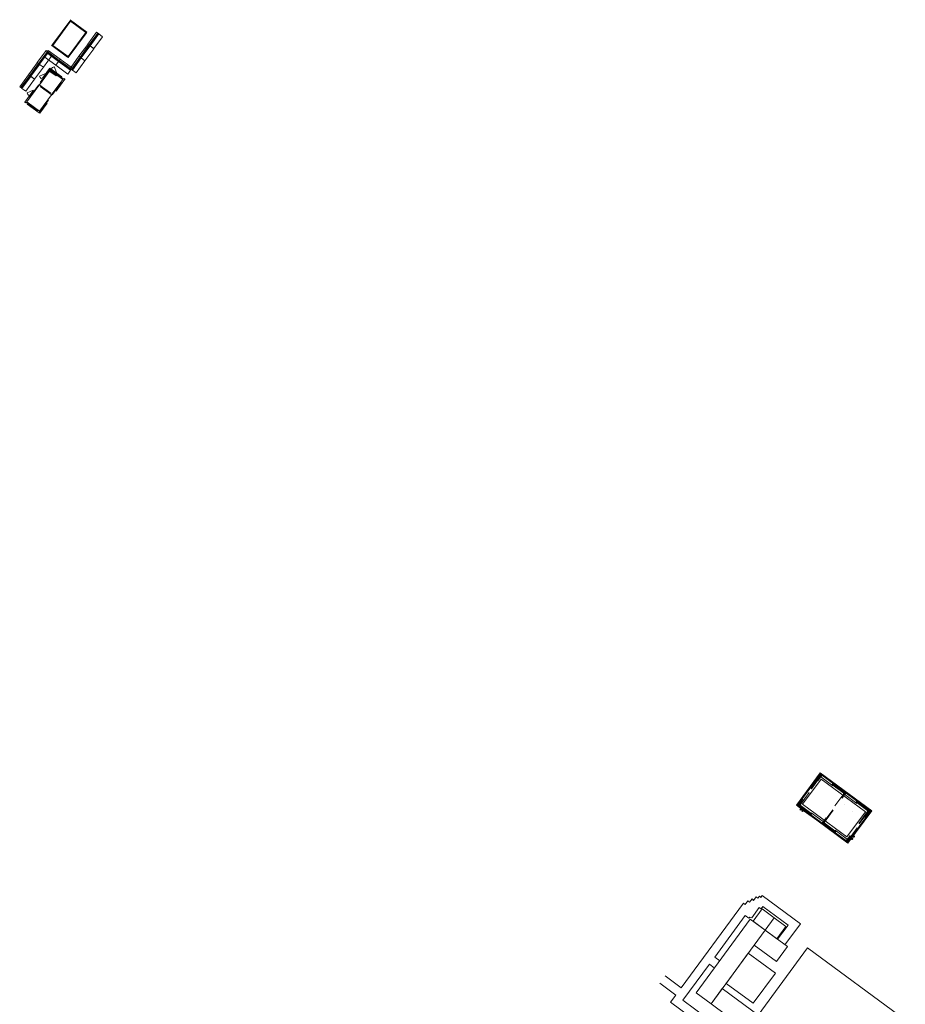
# Model space of a CAD drawing. Header units: metres. Extents: x 135583 to 135939, y 457896 to 458258.
# Tile 599 of 599: x 135820 to 135939, y 458125 to 458258. Entities that reach past the tile are written whole.
import ezdxf

# ---------------------------------------------------------------- set-up
doc = ezdxf.new("R2010")
doc.units = ezdxf.units.M
doc.linetypes.add('Hidden', pattern=[4, 2, -2])
doc.layers.add('NIEUWE INSTALLATIE', color=250, linetype='Continuous', lineweight=0)

msp = doc.modelspace()

# ---------------------------------------------------------------- linework, layer by layer
at = {"layer": 'NIEUWE INSTALLATIE', "linetype": 'Hidden'}
for p, q in [((135827.24, 458257.53), (135824.65, 458254.01)), ((135823.94, 458253.37), (135822.75, 458251.76)), ((135823.94, 458253.37), (135822.75, 458251.76)), ((135824.22, 458253.16), (135823.04, 458251.55)), ((135824.22, 458253.16), (135823.04, 458251.55)), ((135824.24, 458253.15), (135823.06, 458251.53)), ((135824.24, 458253.15), (135823.06, 458251.53)), ((135824.09, 458253.26), (135823.94, 458253.37)), ((135824.09, 458253.26), (135823.94, 458253.37)), ((135825.61, 458251.92), (135824, 458253.11)), ((135825.61, 458251.92), (135824, 458253.11)), ((135825.61, 458251.92), (135824, 458253.11)), ((135825.61, 458251.92), (135824, 458253.11)), ((135825.62, 458251.94), (135824.01, 458253.13)), ((135825.62, 458251.94), (135824.01, 458253.13)), ((135825.62, 458251.94), (135824.01, 458253.13)), ((135825.62, 458251.94), (135824.01, 458253.13)), ((135822.75, 458251.75), (135821.57, 458250.14)), ((135822.75, 458251.75), (135821.57, 458250.14)), ((135823.03, 458251.54), (135821.85, 458249.93)), ((135823.03, 458251.54), (135821.85, 458249.93)), ((135823.05, 458251.53), (135821.87, 458249.92)), ((135823.05, 458251.53), (135821.87, 458249.92)), ((135822.91, 458251.64), (135822.75, 458251.76)), ((135822.91, 458251.64), (135822.75, 458251.76)), ((135822.9, 458251.64), (135822.75, 458251.75)), ((135822.9, 458251.64), (135822.75, 458251.75)), ((135822.99, 458251.58), (135822.99, 458251.58)), ((135822.99, 458251.58), (135822.99, 458251.58)), ((135823.04, 458251.55), (135822.99, 458251.58)), ((135823.04, 458251.55), (135822.99, 458251.58)), ((135823.03, 458251.54), (135822.99, 458251.58)), ((135823.03, 458251.54), (135822.99, 458251.58)), ((135823.05, 458251.53), (135823.03, 458251.54)), ((135823.05, 458251.53), (135823.03, 458251.54)), ((135823.06, 458251.53), (135823.04, 458251.55)), ((135823.06, 458251.53), (135823.04, 458251.55)), ((135823.56, 458251.16), (135823.05, 458251.53)), ((135823.56, 458251.16), (135823.05, 458251.53)), ((135823.56, 458251.16), (135823.06, 458251.53)), ((135823.56, 458251.16), (135823.06, 458251.53)), ((135824.74, 458252.78), (135823.56, 458251.16)), ((135824.74, 458252.78), (135823.56, 458251.16)), ((135825.24, 458251.42), (135823.63, 458252.6)), ((135825.24, 458251.42), (135823.63, 458252.6)), ((135825.24, 458251.42), (135823.63, 458252.6)), ((135825.24, 458251.42), (135823.63, 458252.6)), ((135825.61, 458251.92), (135825.24, 458251.42)), ((135825.61, 458251.92), (135825.24, 458251.42)), ((135825.61, 458251.92), (135825.24, 458251.42)), ((135825.61, 458251.92), (135825.24, 458251.42)), ((135825.61, 458251.92), (135825.24, 458251.42)), ((135825.61, 458251.92), (135825.24, 458251.42)), ((135825.61, 458251.92), (135825.24, 458251.42)), ((135825.61, 458251.92), (135825.24, 458251.42)), ((135825.62, 458251.94), (135825.61, 458251.92)), ((135825.62, 458251.94), (135825.61, 458251.92)), ((135825.63, 458251.94), (135825.61, 458251.92)), ((135825.63, 458251.94), (135825.61, 458251.92)), ((135825.62, 458251.94), (135825.61, 458251.92)), ((135825.62, 458251.94), (135825.61, 458251.92)), ((135825.63, 458251.94), (135825.61, 458251.92)), ((135825.63, 458251.94), (135825.61, 458251.92)), ((135827.22, 458250.74), (135825.61, 458251.92)), ((135827.22, 458250.74), (135825.61, 458251.92)), ((135827.22, 458250.74), (135825.61, 458251.92)), ((135827.22, 458250.74), (135825.61, 458251.92)), ((135825.66, 458251.99), (135825.62, 458251.94)), ((135825.66, 458251.99), (135825.62, 458251.94)), ((135825.66, 458251.99), (135825.62, 458251.94)), ((135825.66, 458251.99), (135825.62, 458251.94)), ((135825.66, 458251.99), (135825.63, 458251.94)), ((135825.66, 458251.99), (135825.63, 458251.94)), ((135825.66, 458251.99), (135825.63, 458251.94)), ((135825.66, 458251.99), (135825.63, 458251.94)), ((135827.24, 458250.76), (135825.63, 458251.94)), ((135827.24, 458250.76), (135825.63, 458251.94)), ((135827.24, 458250.76), (135825.63, 458251.94)), ((135827.24, 458250.76), (135825.63, 458251.94)), ((135825.66, 458251.99), (135825.66, 458251.99)), ((135825.66, 458251.99), (135825.66, 458251.99)), ((135821.06, 458246.43), (135824.38, 458250.95)), ((135821.06, 458246.43), (135824.38, 458250.95)), ((135823.56, 458251.16), (135822.37, 458249.55)), ((135823.56, 458251.16), (135822.37, 458249.55)), ((135824.31, 458250.68), (135822.95, 458248.83)), ((135824.31, 458250.68), (135822.95, 458248.83)), ((135825.27, 458249.97), (135824.31, 458250.68)), ((135825.27, 458249.97), (135824.31, 458250.68)), ((135824.46, 458250.89), (135824.32, 458250.69)), ((135824.46, 458250.89), (135824.32, 458250.69)), ((135824.32, 458250.69), (135825.27, 458249.99)), ((135824.32, 458250.69), (135825.27, 458249.99)), ((135824.38, 458250.95), (135824.44, 458251.03)), ((135824.38, 458250.95), (135824.44, 458251.03)), ((135824.44, 458251.03), (135826.37, 458249.61)), ((135824.44, 458251.03), (135826.37, 458249.61)), ((135825.41, 458250.19), (135824.46, 458250.89)), ((135825.41, 458250.19), (135824.46, 458250.89)), ((135826.85, 458250.23), (135825.24, 458251.42)), ((135826.85, 458250.23), (135825.24, 458251.42)), ((135826.85, 458250.23), (135825.24, 458251.42)), ((135826.85, 458250.23), (135825.24, 458251.42)), ((135825.27, 458249.99), (135825.41, 458250.19)), ((135825.27, 458249.99), (135825.41, 458250.19)), ((135825.43, 458250.18), (135825.28, 458249.98)), ((135825.43, 458250.18), (135825.28, 458249.98)), ((135826.31, 458249.52), (135825.43, 458250.18)), ((135826.31, 458249.52), (135825.43, 458250.18)), ((135827.22, 458250.74), (135826.85, 458250.23)), ((135827.22, 458250.74), (135826.85, 458250.23)), ((135827.22, 458250.74), (135826.85, 458250.23)), ((135827.22, 458250.74), (135826.85, 458250.23)), ((135827.28, 458251.16), (135827.17, 458251)), ((135827.28, 458251.16), (135827.17, 458251)), ((135827.28, 458251.16), (135827.17, 458251)), ((135827.28, 458251.16), (135827.17, 458251)), ((135827.24, 458250.76), (135827.22, 458250.74)), ((135827.24, 458250.76), (135827.22, 458250.74)), ((135827.24, 458250.76), (135827.22, 458250.74)), ((135827.24, 458250.76), (135827.22, 458250.74)), ((135827.27, 458250.81), (135827.24, 458250.76)), ((135827.27, 458250.81), (135827.24, 458250.76)), ((135827.27, 458250.81), (135827.24, 458250.76)), ((135827.27, 458250.81), (135827.24, 458250.76)), ((135827.45, 458251.04), (135827.28, 458251.16)), ((135827.45, 458251.04), (135827.28, 458251.16)), ((135827.45, 458251.04), (135827.28, 458251.16)), ((135827.45, 458251.04), (135827.28, 458251.16)), ((135821.56, 458250.14), (135820.38, 458248.52)), ((135821.56, 458250.14), (135820.38, 458248.52)), ((135821.85, 458249.93), (135820.66, 458248.32)), ((135821.85, 458249.93), (135820.66, 458248.32)), ((135821.87, 458249.91), (135820.68, 458248.3)), ((135821.87, 458249.91), (135820.68, 458248.3)), ((135822.37, 458249.54), (135821.19, 458247.93)), ((135822.37, 458249.54), (135821.19, 458247.93)), ((135821.72, 458250.02), (135821.56, 458250.14)), ((135821.72, 458250.02), (135821.56, 458250.14)), ((135821.72, 458250.03), (135821.57, 458250.14)), ((135821.72, 458250.03), (135821.57, 458250.14)), ((135821.8, 458249.97), (135821.8, 458249.96)), ((135821.8, 458249.97), (135821.8, 458249.96)), ((135821.85, 458249.93), (135821.8, 458249.97)), ((135821.85, 458249.93), (135821.8, 458249.97)), ((135821.85, 458249.93), (135821.8, 458249.96)), ((135821.85, 458249.93), (135821.8, 458249.96)), ((135821.87, 458249.92), (135821.85, 458249.93)), ((135821.87, 458249.92), (135821.85, 458249.93)), ((135821.87, 458249.91), (135821.85, 458249.93)), ((135821.87, 458249.91), (135821.85, 458249.93)), ((135822.37, 458249.55), (135821.87, 458249.92)), ((135822.37, 458249.55), (135821.87, 458249.92)), ((135822.37, 458249.54), (135821.87, 458249.91)), ((135822.37, 458249.54), (135821.87, 458249.91)), ((135822.95, 458248.83), (135824.8, 458247.47)), ((135822.95, 458248.83), (135824.8, 458247.47)), ((135826.45, 458249.55), (135823.08, 458244.95)), ((135826.45, 458249.55), (135823.08, 458244.95)), ((135824.8, 458247.47), (135826.31, 458249.52)), ((135824.8, 458247.47), (135826.31, 458249.52)), ((135825.28, 458249.98), (135825.27, 458249.97)), ((135825.28, 458249.98), (135825.27, 458249.97)), ((135826.37, 458249.61), (135826.45, 458249.55)), ((135826.37, 458249.61), (135826.45, 458249.55)), ((135826.45, 458249.55), (135826.48, 458249.59)), ((135826.45, 458249.55), (135826.48, 458249.59)), ((135820.53, 458248.41), (135820.38, 458248.52)), ((135820.53, 458248.41), (135820.38, 458248.52)), ((135820.66, 458248.32), (135820.61, 458248.35)), ((135820.66, 458248.32), (135820.61, 458248.35)), ((135820.68, 458248.3), (135820.66, 458248.32)), ((135820.68, 458248.3), (135820.66, 458248.32)), ((135821.19, 458247.93), (135820.68, 458248.3)), ((135821.19, 458247.93), (135820.68, 458248.3)), ((135822.89, 458248.75), (135821.2, 458246.45)), ((135822.89, 458248.75), (135821.2, 458246.45)), ((135824.75, 458247.39), (135822.89, 458248.75)), ((135824.75, 458247.39), (135822.89, 458248.75)), ((135821.02, 458246.46), (135821.06, 458246.43)), ((135821.02, 458246.46), (135821.06, 458246.43)), ((135821.15, 458246.37), (135821.06, 458246.43)), ((135821.15, 458246.37), (135821.06, 458246.43)), ((135823, 458245.01), (135821.15, 458246.37)), ((135823, 458245.01), (135821.15, 458246.37)), ((135821.2, 458246.45), (135823.06, 458245.09)), ((135821.2, 458246.45), (135823.06, 458245.09)), ((135823.06, 458245.09), (135824.75, 458247.39)), ((135823.06, 458245.09), (135824.75, 458247.39)), ((135823.08, 458244.95), (135823, 458245.01)), ((135823.08, 458244.95), (135823, 458245.01)), ((135928.06, 458155.97), (135925.1, 458151.94)), ((135928.06, 458155.97), (135925.1, 458151.94)), ((135928.06, 458155.97), (135925.1, 458151.94)), ((135928.06, 458155.97), (135925.1, 458151.94)), ((135927.96, 458155.79), (135925.25, 458152.1)), ((135927.96, 458155.79), (135925.25, 458152.1)), ((135928.01, 458155.74), (135925.3, 458152.06)), ((135928.01, 458155.74), (135925.3, 458152.06)), ((135928.01, 458155.74), (135925.3, 458152.06)), ((135928.02, 458155.74), (135925.31, 458152.05)), ((135928.02, 458155.74), (135925.31, 458152.05)), ((135928.02, 458155.74), (135925.31, 458152.05)), ((135925.37, 458152.01), (135928.08, 458155.7)), ((135925.37, 458152.01), (135928.08, 458155.7)), ((135928.07, 458155.97), (135927.95, 458155.81)), ((135928.07, 458155.97), (135927.95, 458155.81)), ((135927.95, 458155.8), (135928, 458155.87)), ((135927.95, 458155.8), (135928, 458155.87)), ((135927.95, 458155.81), (135927.95, 458155.8)), ((135927.95, 458155.81), (135927.95, 458155.8)), ((135927.96, 458155.79), (135928.08, 458155.7)), ((135927.96, 458155.79), (135928.08, 458155.7)), ((135928.03, 458155.9), (135928.07, 458155.96)), ((135928.03, 458155.9), (135928.07, 458155.96)), ((135928.14, 458155.8), (135928.03, 458155.87)), ((135928.03, 458155.87), (135928.13, 458155.79)), ((135928.14, 458155.8), (135928.03, 458155.87)), ((135928.03, 458155.87), (135928.13, 458155.79)), ((135928.06, 458155.97), (135928.06, 458155.97)), ((135934.67, 458151.12), (135928.06, 458155.97)), ((135928.06, 458155.97), (135928.06, 458155.97)), ((135934.67, 458151.12), (135928.06, 458155.97)), ((135928.14, 458155.76), (135928.09, 458155.7)), ((135928.14, 458155.76), (135928.09, 458155.7)), ((135928.09, 458155.7), (135928.1, 458155.7)), ((135928.09, 458155.7), (135928.1, 458155.7)), ((135928.1, 458155.7), (135928.22, 458155.86)), ((135928.1, 458155.7), (135928.22, 458155.86)), ((135928.12, 458155.71), (135928.21, 458155.83)), ((135928.12, 458155.71), (135928.21, 458155.83)), ((135928.12, 458155.71), (135931.18, 458153.47)), ((135928.12, 458155.71), (135931.18, 458153.47)), ((135928.21, 458155.86), (135928.16, 458155.8)), ((135928.21, 458155.86), (135928.16, 458155.8)), ((135931.22, 458153.53), (135928.17, 458155.77)), ((135931.22, 458153.53), (135928.17, 458155.77)), ((135931.22, 458153.53), (135928.17, 458155.77)), ((135931.22, 458153.53), (135928.17, 458155.77)), ((135931.22, 458153.53), (135928.17, 458155.77)), ((135931.22, 458153.53), (135928.17, 458155.77)), ((135931.26, 458153.59), (135928.21, 458155.83)), ((135931.26, 458153.59), (135928.21, 458155.83)), ((135931.29, 458153.6), (135931.17, 458153.44)), ((135931.29, 458153.6), (135931.17, 458153.44)), ((135931.26, 458153.59), (135931.18, 458153.47)), ((135931.26, 458153.59), (135931.18, 458153.47)), ((135931.25, 458153.53), (135931.3, 458153.6)), ((135931.25, 458153.53), (135931.3, 458153.6)), ((135931.36, 458153.43), (135931.25, 458153.51)), ((135931.36, 458153.43), (135931.25, 458153.51)), ((135931.18, 458153.42), (135928.47, 458149.73)), ((135931.18, 458153.42), (135928.47, 458149.73)), ((135928.53, 458149.69), (135931.24, 458153.38)), ((135928.53, 458149.69), (135931.24, 458153.38)), ((135928.53, 458149.68), (135931.24, 458153.37)), ((135928.53, 458149.68), (135931.24, 458153.37)), ((135928.59, 458149.64), (135931.3, 458153.33)), ((135928.59, 458149.64), (135931.3, 458153.33)), ((135931.17, 458153.44), (135931.18, 458153.43)), ((135931.17, 458153.44), (135931.18, 458153.43)), ((135931.18, 458153.43), (135931.23, 458153.5)), ((135931.18, 458153.43), (135931.23, 458153.5)), ((135931.18, 458153.42), (135931.3, 458153.33)), ((135931.18, 458153.42), (135931.3, 458153.33)), ((135931.25, 458153.5), (135931.36, 458153.42)), ((135931.25, 458153.5), (135931.36, 458153.42)), ((135931.32, 458153.33), (135931.44, 458153.49)), ((135931.32, 458153.33), (135931.44, 458153.49)), ((135931.36, 458153.4), (135931.32, 458153.33)), ((135931.36, 458153.4), (135931.32, 458153.33)), ((135931.32, 458153.33), (135931.32, 458153.33)), ((135931.32, 458153.33), (135931.32, 458153.33)), ((135931.35, 458153.34), (135931.44, 458153.46)), ((135931.35, 458153.34), (135931.44, 458153.46)), ((135931.35, 458153.34), (135934.4, 458151.1)), ((135931.35, 458153.34), (135934.4, 458151.1)), ((135931.43, 458153.49), (135931.39, 458153.43)), ((135931.43, 458153.49), (135931.39, 458153.43)), ((135934.44, 458151.16), (135931.39, 458153.4)), ((135934.44, 458151.16), (135931.39, 458153.4)), ((135934.45, 458151.16), (135931.4, 458153.4)), ((135934.45, 458151.16), (135931.4, 458153.4)), ((135934.49, 458151.22), (135931.44, 458153.46)), ((135934.49, 458151.22), (135931.44, 458153.46)), ((135925.1, 458151.94), (135925.1, 458151.94)), ((135925.1, 458151.94), (135931.71, 458147.09)), ((135925.1, 458151.94), (135925.1, 458151.94)), ((135925.1, 458151.94), (135931.71, 458147.09)), ((135925.22, 458152.1), (135925.11, 458151.94)), ((135925.22, 458152.1), (135925.11, 458151.94)), ((135925.11, 458151.93), (135925.16, 458152)), ((135925.11, 458151.93), (135925.16, 458152)), ((135925.19, 458152.03), (135925.23, 458152.09)), ((135925.19, 458152.03), (135925.23, 458152.09)), ((135925.3, 458151.93), (135925.19, 458152.01)), ((135925.3, 458151.93), (135925.19, 458152.01)), ((135925.19, 458152), (135925.29, 458151.92)), ((135925.19, 458152), (135925.29, 458151.92)), ((135925.23, 458152.09), (135925.22, 458152.1)), ((135925.23, 458152.09), (135925.22, 458152.1)), ((135925.37, 458152.01), (135925.25, 458152.1)), ((135925.37, 458152.01), (135925.25, 458152.1)), ((135925.3, 458151.9), (135925.25, 458151.83)), ((135925.3, 458151.9), (135925.25, 458151.83)), ((135925.26, 458151.83), (135925.38, 458151.99)), ((135925.26, 458151.83), (135925.38, 458151.99)), ((135925.28, 458151.84), (135925.37, 458151.96)), ((135925.28, 458151.84), (135925.37, 458151.96)), ((135925.28, 458151.84), (135928.33, 458149.6)), ((135925.28, 458151.84), (135928.33, 458149.6)), ((135925.37, 458151.99), (135925.32, 458151.93)), ((135925.37, 458151.99), (135925.32, 458151.93)), ((135925.33, 458151.9), (135928.38, 458149.66)), ((135925.33, 458151.9), (135928.38, 458149.66)), ((135925.33, 458151.9), (135928.38, 458149.66)), ((135925.33, 458151.9), (135928.38, 458149.66)), ((135925.38, 458151.99), (135925.37, 458151.99)), ((135925.38, 458151.99), (135925.37, 458151.99)), ((135928.42, 458149.72), (135925.37, 458151.96)), ((135928.42, 458149.72), (135925.37, 458151.96)), ((135934.4, 458151.05), (135931.69, 458147.36)), ((135934.4, 458151.05), (135931.69, 458147.36)), ((135931.71, 458147.09), (135934.67, 458151.12)), ((135931.71, 458147.09), (135934.67, 458151.12)), ((135934.46, 458151.01), (135931.75, 458147.32)), ((135934.46, 458151.01), (135931.75, 458147.32)), ((135934.47, 458151), (135931.76, 458147.32)), ((135934.47, 458151), (135931.76, 458147.32)), ((135931.82, 458147.27), (135934.52, 458150.96)), ((135931.82, 458147.27), (135934.52, 458150.96)), ((135934.51, 458151.23), (135934.39, 458151.07)), ((135934.51, 458151.23), (135934.39, 458151.07)), ((135934.51, 458151.23), (135934.39, 458151.07)), ((135934.39, 458151.07), (135934.4, 458151.07)), ((135934.39, 458151.07), (135934.4, 458151.07)), ((135934.39, 458151.07), (135934.4, 458151.07)), ((135934.49, 458151.22), (135934.4, 458151.1)), ((135934.49, 458151.22), (135934.4, 458151.1)), ((135934.4, 458151.07), (135934.45, 458151.13)), ((135934.4, 458151.07), (135934.45, 458151.13)), ((135934.4, 458151.07), (135934.45, 458151.13)), ((135934.4, 458151.05), (135934.52, 458150.96)), ((135934.4, 458151.05), (135934.52, 458150.96)), ((135934.47, 458151.16), (135934.52, 458151.23)), ((135934.47, 458151.16), (135934.52, 458151.23)), ((135934.47, 458151.16), (135934.52, 458151.23)), ((135934.47, 458151.13), (135934.58, 458151.05)), ((135934.47, 458151.13), (135934.58, 458151.05)), ((135934.47, 458151.13), (135934.58, 458151.05)), ((135934.59, 458151.06), (135934.48, 458151.14)), ((135934.59, 458151.06), (135934.48, 458151.14)), ((135934.59, 458151.06), (135934.48, 458151.14)), ((135934.59, 458151.03), (135934.54, 458150.97)), ((135934.59, 458151.03), (135934.54, 458150.97)), ((135934.59, 458151.03), (135934.54, 458150.97)), ((135934.54, 458150.97), (135934.55, 458150.96)), ((135934.54, 458150.97), (135934.55, 458150.96)), ((135934.54, 458150.97), (135934.55, 458150.96)), ((135934.55, 458150.96), (135934.67, 458151.12)), ((135934.55, 458150.96), (135934.67, 458151.12)), ((135934.55, 458150.96), (135934.67, 458151.12)), ((135934.66, 458151.13), (135934.61, 458151.06)), ((135934.66, 458151.13), (135934.61, 458151.06)), ((135934.66, 458151.13), (135934.61, 458151.06)), ((135928.45, 458149.73), (135928.33, 458149.57)), ((135928.45, 458149.73), (135928.33, 458149.57)), ((135928.42, 458149.72), (135928.33, 458149.6)), ((135928.42, 458149.72), (135928.33, 458149.6)), ((135928.34, 458149.57), (135928.38, 458149.63)), ((135928.34, 458149.57), (135928.38, 458149.63)), ((135928.41, 458149.66), (135928.46, 458149.73)), ((135928.41, 458149.66), (135928.46, 458149.73)), ((135928.52, 458149.56), (135928.41, 458149.64)), ((135928.52, 458149.56), (135928.41, 458149.64)), ((135928.41, 458149.63), (135928.52, 458149.55)), ((135928.41, 458149.63), (135928.52, 458149.55)), ((135928.46, 458149.73), (135928.45, 458149.73)), ((135928.46, 458149.73), (135928.45, 458149.73)), ((135928.59, 458149.64), (135928.47, 458149.73)), ((135928.59, 458149.64), (135928.47, 458149.73)), ((135928.48, 458149.46), (135928.6, 458149.62)), ((135928.48, 458149.46), (135928.6, 458149.62)), ((135928.51, 458149.47), (135928.6, 458149.59)), ((135928.51, 458149.47), (135928.6, 458149.59)), ((135928.59, 458149.63), (135928.55, 458149.56)), ((135928.59, 458149.63), (135928.55, 458149.56)), ((135928.55, 458149.53), (135931.6, 458147.29)), ((135928.55, 458149.53), (135931.6, 458147.29)), ((135928.6, 458149.62), (135928.59, 458149.63)), ((135928.6, 458149.62), (135928.59, 458149.63)), ((135931.65, 458147.35), (135928.6, 458149.59)), ((135931.65, 458147.35), (135928.6, 458149.59)), ((135928.52, 458149.53), (135928.47, 458149.46)), ((135928.52, 458149.53), (135928.47, 458149.46)), ((135928.51, 458149.47), (135931.56, 458147.23)), ((135928.51, 458149.47), (135931.56, 458147.23)), ((135928.55, 458149.53), (135931.6, 458147.29)), ((135928.55, 458149.53), (135931.6, 458147.29)), ((135931.67, 458147.36), (135931.55, 458147.2)), ((135931.67, 458147.36), (135931.55, 458147.2)), ((135931.67, 458147.36), (135931.55, 458147.2)), ((135931.65, 458147.35), (135931.56, 458147.23)), ((135931.65, 458147.35), (135931.56, 458147.23)), ((135931.56, 458147.2), (135931.61, 458147.26)), ((135931.56, 458147.2), (135931.61, 458147.26)), ((135931.56, 458147.2), (135931.61, 458147.26)), ((135931.63, 458147.3), (135931.68, 458147.36)), ((135931.63, 458147.3), (135931.68, 458147.36)), ((135931.63, 458147.3), (135931.68, 458147.36)), ((135931.63, 458147.26), (135931.74, 458147.19)), ((135931.63, 458147.26), (135931.74, 458147.19)), ((135931.63, 458147.26), (135931.74, 458147.19)), ((135931.74, 458147.19), (135931.64, 458147.27)), ((135931.74, 458147.19), (135931.64, 458147.27)), ((135931.74, 458147.19), (135931.64, 458147.27)), ((135931.68, 458147.36), (135931.67, 458147.36)), ((135931.68, 458147.36), (135931.67, 458147.36)), ((135931.68, 458147.36), (135931.67, 458147.36)), ((135931.82, 458147.27), (135931.69, 458147.36)), ((135931.82, 458147.27), (135931.69, 458147.36)), ((135931.74, 458147.16), (135931.7, 458147.1)), ((135931.74, 458147.16), (135931.7, 458147.1)), ((135931.74, 458147.16), (135931.7, 458147.1)), ((135931.71, 458147.09), (135931.82, 458147.25)), ((135931.71, 458147.09), (135931.82, 458147.25)), ((135931.71, 458147.09), (135931.82, 458147.25)), ((135931.82, 458147.26), (135931.77, 458147.19)), ((135931.82, 458147.26), (135931.77, 458147.19)), ((135931.82, 458147.26), (135931.77, 458147.19)), ((135931.82, 458147.25), (135931.82, 458147.26)), ((135931.82, 458147.25), (135931.82, 458147.26)), ((135931.82, 458147.25), (135931.82, 458147.26))]:
    msp.add_line(p, q, dxfattribs=at)
at = {"layer": 'NIEUWE INSTALLATIE'}
for p, q in [((135824.75, 458254.14), (135827.15, 458257.4)), ((135824.75, 458254.14), (135827.15, 458257.4)), ((135827.23, 458257.34), (135824.83, 458254.08)), ((135827.23, 458257.34), (135824.83, 458254.08)), ((135827.21, 458257.48), (135827.15, 458257.4)), ((135827.21, 458257.48), (135827.15, 458257.4)), ((135827.21, 458257.48), (135829.42, 458255.85)), ((135827.21, 458257.48), (135829.42, 458255.85)), ((135829.28, 458255.83), (135827.23, 458257.34)), ((135829.28, 458255.83), (135827.23, 458257.34)), ((135826.89, 458252.57), (135829.28, 458255.83)), ((135826.89, 458252.57), (135829.28, 458255.83)), ((135829.37, 458255.77), (135826.91, 458252.43)), ((135829.37, 458255.77), (135826.91, 458252.43)), ((135829.37, 458255.77), (135829.42, 458255.85)), ((135829.37, 458255.77), (135829.42, 458255.85)), ((135830.72, 458255.84), (135829.54, 458254.23)), ((135829.7, 458254.11), (135830.89, 458255.72)), ((135830.96, 458255.67), (135829.77, 458254.06)), ((135831.01, 458255.63), (135829.82, 458254.02)), ((135831.03, 458255.62), (135829.84, 458254.01)), ((135830.89, 458255.72), (135830.72, 458255.84)), ((135830.89, 458255.72), (135830.96, 458255.67)), ((135831.01, 458255.63), (135830.96, 458255.67)), ((135831.03, 458255.62), (135831.01, 458255.63)), ((135831.53, 458255.25), (135831.03, 458255.62)), ((135824.75, 458254.14), (135824.69, 458254.06)), ((135824.75, 458254.14), (135824.69, 458254.06)), ((135829.54, 458254.22), (135828.35, 458252.61)), ((135829.7, 458254.11), (135829.54, 458254.23)), ((135829.7, 458254.11), (135829.54, 458254.22)), ((135831.53, 458255.25), (135830.35, 458253.64)), ((135822.92, 458251.64), (135824.1, 458253.25)), ((135822.92, 458251.64), (135824.1, 458253.25)), ((135824.17, 458253.2), (135822.99, 458251.58)), ((135824.17, 458253.2), (135822.99, 458251.58)), ((135824.05, 458253.18), (135824.1, 458253.25)), ((135824.05, 458253.18), (135824.1, 458253.25)), ((135825.66, 458251.99), (135824.05, 458253.18)), ((135825.66, 458251.99), (135824.05, 458253.18)), ((135824.1, 458253.25), (135824.09, 458253.26)), ((135824.1, 458253.25), (135824.09, 458253.26)), ((135824.22, 458253.41), (135824.1, 458253.25)), ((135824.22, 458253.41), (135824.1, 458253.25)), ((135824.1, 458253.25), (135824.17, 458253.2)), ((135824.1, 458253.25), (135825.71, 458252.07)), ((135824.1, 458253.25), (135824.17, 458253.2)), ((135824.1, 458253.25), (135825.71, 458252.07)), ((135825.83, 458252.23), (135824.22, 458253.41)), ((135825.83, 458252.23), (135824.22, 458253.41)), ((135826.83, 458252.49), (135824.69, 458254.06)), ((135826.83, 458252.49), (135824.69, 458254.06)), ((135824.83, 458254.08), (135826.89, 458252.57)), ((135824.83, 458254.08), (135826.89, 458252.57)), ((135828.51, 458252.49), (135829.7, 458254.11)), ((135829.77, 458254.05), (135828.59, 458252.44)), ((135829.82, 458254.02), (135828.64, 458252.41)), ((135829.84, 458254), (135828.66, 458252.39)), ((135830.34, 458253.63), (135829.16, 458252.02)), ((135829.7, 458254.11), (135829.77, 458254.05)), ((135829.77, 458254.06), (135829.7, 458254.11)), ((135829.82, 458254.02), (135829.77, 458254.06)), ((135829.82, 458254.02), (135829.77, 458254.05)), ((135829.84, 458254), (135829.82, 458254.02)), ((135829.84, 458254.01), (135829.82, 458254.02)), ((135830.35, 458253.64), (135829.84, 458254.01)), ((135830.34, 458253.63), (135829.84, 458254)), ((135821.73, 458250.02), (135822.91, 458251.63)), ((135821.73, 458250.02), (135822.91, 458251.63)), ((135822.99, 458251.58), (135821.8, 458249.97)), ((135822.99, 458251.58), (135821.8, 458249.97)), ((135822.91, 458251.63), (135822.9, 458251.64)), ((135822.91, 458251.63), (135822.9, 458251.64)), ((135822.92, 458251.64), (135822.91, 458251.64)), ((135822.92, 458251.64), (135822.91, 458251.64)), ((135822.91, 458251.63), (135822.99, 458251.58)), ((135822.91, 458251.63), (135822.99, 458251.58)), ((135822.99, 458251.58), (135822.92, 458251.64)), ((135822.99, 458251.58), (135822.92, 458251.64)), ((135825.71, 458252.07), (135825.66, 458251.99)), ((135825.71, 458252.07), (135825.66, 458251.99)), ((135825.66, 458251.99), (135825.72, 458252.06)), ((135825.66, 458251.99), (135825.72, 458252.06)), ((135827.27, 458250.81), (135825.66, 458251.99)), ((135827.27, 458250.81), (135825.66, 458251.99)), ((135825.83, 458252.23), (135825.71, 458252.07)), ((135825.83, 458252.23), (135825.71, 458252.07)), ((135825.83, 458252.22), (135825.72, 458252.06)), ((135825.83, 458252.22), (135825.72, 458252.06)), ((135825.72, 458252.06), (135827.33, 458250.88)), ((135825.72, 458252.06), (135827.33, 458250.88)), ((135827.28, 458251.16), (135825.83, 458252.22)), ((135827.28, 458251.16), (135825.83, 458252.22)), ((135826.83, 458252.49), (135826.91, 458252.43)), ((135826.83, 458252.49), (135826.91, 458252.43)), ((135828.35, 458252.61), (135827.28, 458251.16)), ((135828.35, 458252.61), (135827.28, 458251.16)), ((135827.33, 458250.88), (135828.51, 458252.49)), ((135827.33, 458250.88), (135828.51, 458252.49)), ((135828.58, 458252.44), (135827.4, 458250.82)), ((135828.58, 458252.44), (135827.4, 458250.82)), ((135828.63, 458252.4), (135827.45, 458250.79)), ((135828.63, 458252.4), (135827.45, 458250.79)), ((135828.65, 458252.39), (135827.47, 458250.77)), ((135828.65, 458252.39), (135827.47, 458250.77)), ((135829.16, 458252.02), (135827.97, 458250.4)), ((135829.16, 458252.02), (135827.97, 458250.4)), ((135828.51, 458252.49), (135828.35, 458252.61)), ((135828.51, 458252.49), (135828.35, 458252.61)), ((135828.51, 458252.49), (135828.35, 458252.61)), ((135828.51, 458252.49), (135828.58, 458252.44)), ((135828.59, 458252.44), (135828.51, 458252.49)), ((135828.51, 458252.49), (135828.58, 458252.44)), ((135828.63, 458252.4), (135828.58, 458252.44)), ((135828.63, 458252.4), (135828.58, 458252.44)), ((135828.64, 458252.41), (135828.59, 458252.44)), ((135828.65, 458252.39), (135828.63, 458252.4)), ((135828.65, 458252.39), (135828.63, 458252.4)), ((135828.66, 458252.39), (135828.64, 458252.41)), ((135829.16, 458252.02), (135828.65, 458252.39)), ((135829.16, 458252.02), (135828.65, 458252.39)), ((135829.16, 458252.02), (135828.66, 458252.39)), ((135824.48, 458250.75), (135823.03, 458248.77)), ((135824.48, 458250.75), (135823.03, 458248.77)), ((135823.85, 458250.31), (135823.03, 458249.95)), ((135826.17, 458249.5), (135824.48, 458250.75)), ((135826.17, 458249.5), (135824.48, 458250.75)), ((135825.35, 458250.42), (135825, 458251.22)), ((135827.33, 458250.88), (135827.27, 458250.81)), ((135827.33, 458250.88), (135827.27, 458250.81)), ((135827.4, 458250.82), (135827.33, 458250.88)), ((135827.4, 458250.82), (135827.33, 458250.88)), ((135827.45, 458250.79), (135827.4, 458250.82)), ((135827.45, 458250.79), (135827.4, 458250.82)), ((135827.47, 458250.77), (135827.45, 458250.79)), ((135827.47, 458250.77), (135827.45, 458250.79)), ((135827.97, 458250.4), (135827.47, 458250.77)), ((135827.97, 458250.4), (135827.47, 458250.77)), ((135820.54, 458248.41), (135821.73, 458250.02)), ((135820.54, 458248.41), (135821.73, 458250.02)), ((135821.8, 458249.96), (135820.61, 458248.35)), ((135821.8, 458249.96), (135820.61, 458248.35)), ((135821.73, 458250.02), (135821.72, 458250.03)), ((135821.73, 458250.02), (135821.72, 458250.03)), ((135821.73, 458250.02), (135821.72, 458250.02)), ((135821.73, 458250.02), (135821.72, 458250.02)), ((135821.8, 458249.97), (135821.73, 458250.02)), ((135821.73, 458250.02), (135821.8, 458249.96)), ((135821.8, 458249.97), (135821.73, 458250.02)), ((135821.73, 458250.02), (135821.8, 458249.96)), ((135824.72, 458247.53), (135826.17, 458249.5)), ((135824.72, 458247.53), (135826.17, 458249.5)), ((135820.54, 458248.41), (135820.53, 458248.41)), ((135820.54, 458248.41), (135820.53, 458248.41)), ((135820.61, 458248.35), (135820.54, 458248.41)), ((135820.61, 458248.35), (135820.54, 458248.41)), ((135822.97, 458248.69), (135821.34, 458246.48)), ((135822.97, 458248.69), (135821.34, 458246.48)), ((135822.19, 458248.05), (135821.38, 458247.69)), ((135821.34, 458246.48), (135823.04, 458245.23)), ((135821.34, 458246.48), (135823.04, 458245.23)), ((135823.04, 458245.23), (135824.67, 458247.45)), ((135823.04, 458245.23), (135824.67, 458247.45)), ((135928.02, 458156.25), (135924.82, 458151.9)), ((135928.04, 458156.08), (135928.02, 458156.25)), ((135928.02, 458156.25), (135928.04, 458156.08)), ((135934.95, 458151.16), (135928.02, 458156.25)), ((135928.05, 458156.08), (135924.99, 458151.92)), ((135928.15, 458155.41), (135925.66, 458152.03)), ((135928.15, 458155.41), (135925.66, 458152.03)), ((135934.78, 458151.13), (135928.05, 458156.08)), ((135934.11, 458151.03), (135928.15, 458155.41)), ((135934.11, 458151.03), (135928.15, 458155.41)), ((135932.41, 458152.4), (135932.41, 458152.4)), ((135924.82, 458151.9), (135924.99, 458151.93)), ((135924.99, 458151.92), (135924.82, 458151.9)), ((135924.82, 458151.9), (135924.82, 458151.9)), ((135924.82, 458151.9), (135924.82, 458151.9)), ((135924.82, 458151.9), (135925.87, 458151.13)), ((135924.99, 458151.92), (135931.73, 458146.98)), ((135925.35, 458151.27), (135925.29, 458151.3)), ((135925.4, 458151.23), (135925.35, 458151.27)), ((135925.59, 458151.09), (135925.54, 458151.12)), ((135925.64, 458151.05), (135925.59, 458151.09)), ((135925.66, 458152.03), (135931.62, 458147.65)), ((135925.66, 458152.03), (135931.62, 458147.65)), ((135925.94, 458151.23), (135925.87, 458151.13)), ((135927.57, 458149.88), (135925.87, 458151.13)), ((135931.26, 458152.01), (135931.26, 458152.01)), ((135931.62, 458147.65), (135934.11, 458151.03)), ((135931.62, 458147.65), (135934.11, 458151.03)), ((135931.73, 458146.98), (135934.78, 458151.13)), ((135931.75, 458146.81), (135934.95, 458151.16)), ((135932.4, 458151.11), (135932.4, 458151.11)), ((135934.95, 458151.16), (135934.78, 458151.13)), ((135934.78, 458151.13), (135934.95, 458151.16)), ((135927.57, 458149.88), (135927.64, 458149.98)), ((135927.57, 458149.88), (135931.75, 458146.81)), ((135931.73, 458146.98), (135931.75, 458146.81)), ((135931.75, 458146.81), (135931.73, 458146.98)), ((135932.39, 458147.33), (135932.34, 458147.27)), ((135932.61, 458147.64), (135932.56, 458147.58)), ((135931.75, 458146.81), (135931.75, 458146.81)), ((135931.75, 458146.81), (135931.75, 458146.81)), ((135918.28, 458139.04), (135917.93, 458138.55)), ((135918.52, 458138.86), (135918.28, 458139.04)), ((135918.88, 458139.34), (135918.52, 458138.86)), ((135919.07, 458139.11), (135918.88, 458139.34)), ((135919.42, 458139.59), (135919.07, 458139.11)), ((135919.66, 458139.41), (135919.42, 458139.59)), ((135919.84, 458139.66), (135919.66, 458139.41)), ((135920.03, 458139.52), (135919.84, 458139.66)), ((135920.21, 458139.76), (135920.03, 458139.52)), ((135925.37, 458135.97), (135920.21, 458139.76)), ((135917.69, 458138.73), (135909.34, 458127.37)), ((135917.93, 458138.55), (135917.69, 458138.73)), ((135918.83, 458136.77), (135919.83, 458138.14)), ((135918.99, 458136.31), (135920.2, 458137.96)), ((135919.83, 458138.14), (135920.08, 458137.97)), ((135920.08, 458137.97), (135920.31, 458138.29)), ((135920.2, 458137.96), (135921.85, 458136.75)), ((135920.31, 458138.29), (135923.7, 458135.8)), ((135911.34, 458126.67), (135918.62, 458136.58)), ((135913.84, 458131.48), (135917.95, 458137.08)), ((135917.95, 458137.08), (135918.43, 458136.72)), ((135918.43, 458136.72), (135918.55, 458136.88)), ((135918.55, 458136.88), (135918.83, 458136.77)), ((135918.62, 458136.58), (135920.63, 458135.1)), ((135920.63, 458135.1), (135918.99, 458136.31)), ((135921.85, 458136.75), (135920.63, 458135.1)), ((135921.85, 458136.75), (135920.63, 458135.1)), ((135923.42, 458135.6), (135921.85, 458136.75)), ((135920.63, 458135.1), (135913.35, 458125.19)), ((135919.15, 458133.09), (135920.63, 458135.1)), ((135920.63, 458135.1), (135923.62, 458132.91)), ((135920.63, 458135.1), (135922.21, 458133.95)), ((135922.21, 458133.95), (135923.42, 458135.6)), ((135923.7, 458135.8), (135922.29, 458133.89)), ((135923.29, 458133.15), (135925.37, 458135.97)), ((135922.14, 458130.9), (135919.15, 458133.09)), ((135919.7, 458123.69), (135926.33, 458132.72)), ((135923.62, 458132.91), (135922.14, 458130.9)), ((135926.33, 458132.72), (135939.47, 458123.06)), ((135914.51, 458130.99), (135913.84, 458131.48)), ((135918.36, 458132), (135915.38, 458127.95)), ((135922, 458129.33), (135918.36, 458132)), ((135909.57, 458125.68), (135913.13, 458130.52)), ((135913.13, 458130.52), (135913.8, 458130.02)), ((135909.34, 458127.37), (135907.16, 458128.97)), ((135919.02, 458125.28), (135922, 458129.33)), ((135906.44, 458127.98), (135908.62, 458126.39)), ((135913.35, 458125.19), (135914.86, 458127.25)), ((135914.86, 458127.25), (135922.72, 458121.47)), ((135915.38, 458127.95), (135919.02, 458125.28)), ((135908.62, 458126.39), (135907.91, 458125.42)), ((135913.35, 458125.19), (135911.34, 458126.67)), ((135907.91, 458125.42), (135918.54, 458117.6)), ((135920.21, 458117.87), (135909.57, 458125.68)), ((135921.21, 458119.42), (135913.35, 458125.19))]:
    msp.add_line(p, q, dxfattribs=at)
at = {"layer": 'NIEUWE INSTALLATIE', "flags": 128}
for points in [[(135925.29, 458151.3), (135925.32, 458151.33), (135925.34, 458151.37), (135925.37, 458151.4), (135925.39, 458151.43), (135925.41, 458151.46)], [(135925.51, 458151.39), (135925.5, 458151.37), (135925.47, 458151.33), (135925.45, 458151.3), (135925.43, 458151.27), (135925.4, 458151.24), (135925.4, 458151.23)], [(135925.54, 458151.12), (135925.56, 458151.16), (135925.59, 458151.19), (135925.61, 458151.22), (135925.63, 458151.25), (135925.66, 458151.28)], [(135925.76, 458151.21), (135925.74, 458151.19), (135925.72, 458151.15), (135925.69, 458151.12), (135925.67, 458151.09), (135925.65, 458151.06), (135925.64, 458151.05)], [(135932.34, 458147.27), (135932.31, 458147.29), (135932.27, 458147.32), (135932.24, 458147.34), (135932.21, 458147.36), (135932.18, 458147.39)], [(135932.27, 458147.52), (135932.3, 458147.5), (135932.33, 458147.47), (135932.36, 458147.45), (135932.39, 458147.43), (135932.42, 458147.4), (135932.43, 458147.4)], [(135932.56, 458147.58), (135932.53, 458147.6), (135932.5, 458147.62), (135932.47, 458147.65), (135932.44, 458147.67), (135932.4, 458147.69)], [(135932.5, 458147.82), (135932.52, 458147.81), (135932.55, 458147.78), (135932.59, 458147.76), (135932.62, 458147.74), (135932.65, 458147.71), (135932.66, 458147.71)]]:
    msp.add_lwpolyline(points, dxfattribs=at)
at = {"layer": 'NIEUWE INSTALLATIE'}
for centre, start, end in [((135825.4, 458250.32), 113.696, 140.6082), ((135823.93, 458250.34), 203.696, 231.1426), ((135822.27, 458248.08), 203.696, 231.1426)]:
    msp.add_arc(centre, 0.976, start, end, dxfattribs=at)
at = {"layer": 'NIEUWE INSTALLATIE', "linetype": 'Hidden'}
for centre, major_axis, start_param, end_param in [((135928.02, 458155.85), (0.0014, 0.0179), 5.729611, 7.300407), ((135928.02, 458155.85), (0.0014, 0.0179), 5.729611, 7.300407), ((135928.04, 458155.89), (-0.0126, 0.0128), 0.160875, 1.731672), ((135928.04, 458155.89), (-0.0126, 0.0128), 0.160875, 1.731672), ((135928.12, 458155.78), (-0.0175, 0.0043), 2.748894, 4.31969), ((135928.12, 458155.78), (-0.0175, 0.0043), 2.748894, 4.31969), ((135928.15, 458155.81), (-0.0093, 0.0154), 1.963495, 3.534292), ((135928.15, 458155.81), (-0.0093, 0.0154), 1.963495, 3.534292), ((135931.26, 458153.52), (-0.0126, 0.0128), 0.160875, 1.731672), ((135931.26, 458153.52), (-0.0126, 0.0128), 0.160875, 1.731672), ((135931.24, 458153.49), (0.0014, 0.0179), 5.729611, 7.300407), ((135931.24, 458153.49), (0.0014, 0.0179), 5.729611, 7.300407), ((135931.37, 458153.44), (-0.0093, 0.0154), 1.963495, 3.534292), ((135931.37, 458153.44), (-0.0093, 0.0154), 1.963495, 3.534292), ((135931.35, 458153.41), (-0.0175, 0.0043), 2.748894, 4.31969), ((135931.35, 458153.41), (-0.0175, 0.0043), 2.748894, 4.31969), ((135925.17, 458151.99), (0.0014, 0.0179), 5.729611, 7.300407), ((135925.17, 458151.99), (0.0014, 0.0179), 5.729611, 7.300407), ((135925.2, 458152.02), (-0.0126, 0.0128), 0.160875, 1.731672), ((135925.2, 458152.02), (-0.0126, 0.0128), 0.160875, 1.731672), ((135925.28, 458151.91), (-0.0175, 0.0043), 2.748894, 4.31969), ((135925.28, 458151.91), (-0.0175, 0.0043), 2.748894, 4.31969), ((135925.31, 458151.94), (-0.0093, 0.0154), 1.963495, 3.534292), ((135925.31, 458151.94), (-0.0093, 0.0154), 1.963495, 3.534292), ((135934.46, 458151.12), (0.0014, 0.0179), 5.729611, 7.300407), ((135934.46, 458151.12), (0.0014, 0.0179), 5.729611, 7.300407), ((135934.46, 458151.12), (0.0014, 0.0179), 5.729611, 7.300407), ((135934.49, 458151.15), (-0.0126, 0.0128), 0.160875, 1.731672), ((135934.49, 458151.15), (-0.0126, 0.0128), 0.160875, 1.731672), ((135934.49, 458151.15), (-0.0126, 0.0128), 0.160875, 1.731672), ((135934.57, 458151.04), (-0.0175, 0.0043), 2.748894, 4.31969), ((135934.57, 458151.04), (-0.0175, 0.0043), 2.748894, 4.31969), ((135934.57, 458151.04), (-0.0175, 0.0043), 2.748894, 4.31969), ((135934.6, 458151.07), (-0.0093, 0.0154), 1.963495, 3.534292), ((135934.6, 458151.07), (-0.0093, 0.0154), 1.963495, 3.534292), ((135934.6, 458151.07), (-0.0093, 0.0154), 1.963495, 3.534292), ((135928.4, 458149.62), (0.0014, 0.0179), 5.729611, 7.300407), ((135928.4, 458149.62), (0.0014, 0.0179), 5.729611, 7.300407), ((135928.42, 458149.65), (-0.0126, 0.0128), 0.160875, 1.731672), ((135928.42, 458149.65), (-0.0126, 0.0128), 0.160875, 1.731672), ((135928.53, 458149.57), (-0.0093, 0.0154), 1.963495, 3.534292), ((135928.53, 458149.57), (-0.0093, 0.0154), 1.963495, 3.534292), ((135928.51, 458149.54), (-0.0175, 0.0043), 2.748894, 4.31969), ((135928.51, 458149.54), (-0.0175, 0.0043), 2.748894, 4.31969), ((135931.62, 458147.25), (0.0014, 0.0179), 5.729611, 7.300407), ((135931.62, 458147.25), (0.0014, 0.0179), 5.729611, 7.300407), ((135931.62, 458147.25), (0.0014, 0.0179), 5.729611, 7.300407), ((135931.65, 458147.28), (-0.0126, 0.0128), 0.160875, 1.731672), ((135931.65, 458147.28), (-0.0126, 0.0128), 0.160875, 1.731672), ((135931.65, 458147.28), (-0.0126, 0.0128), 0.160875, 1.731672), ((135931.76, 458147.21), (-0.0093, 0.0154), 1.963495, 3.534292), ((135931.73, 458147.17), (-0.0175, 0.0043), 2.748894, 4.31969), ((135931.76, 458147.21), (-0.0093, 0.0154), 1.963495, 3.534292), ((135931.73, 458147.17), (-0.0175, 0.0043), 2.748894, 4.31969), ((135931.76, 458147.21), (-0.0093, 0.0154), 1.963495, 3.534292), ((135931.73, 458147.17), (-0.0175, 0.0043), 2.748894, 4.31969)]:
    msp.add_ellipse(centre, major_axis=major_axis, ratio=1, start_param=start_param, end_param=end_param, dxfattribs=at)
at = {"layer": 'NIEUWE INSTALLATIE'}
for centre in [(135932.39, 458147.33), (135932.61, 458147.64)]:
    msp.add_ellipse(centre, major_axis=(-0.0474, -0.0645), ratio=0.000001, start_param=3.926991, end_param=4.712389, dxfattribs=at)

doc.saveas('drawing.dxf')
